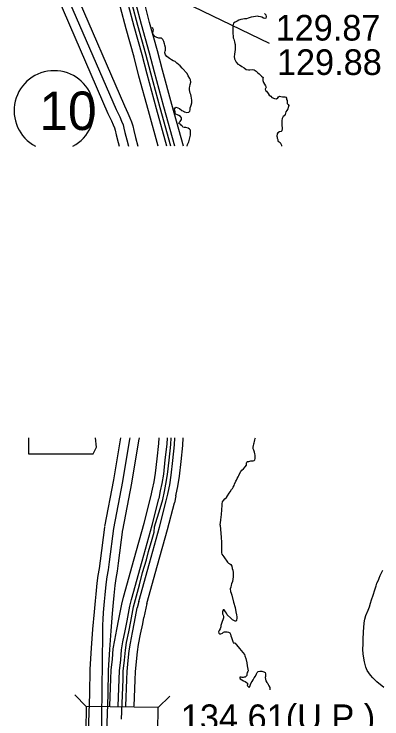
# Model space of a CAD drawing. Extents: x -83719 to 153526, y -11835 to 11446.
# Drawn here: x 1591.7 to 1793.7, y -526 to -139.2 of the extents above; entities that cross this region are included whole.
import ezdxf

# ---------------------------------------------------------------- set-up
doc = ezdxf.new("R2010")
doc.units = 0
for name, color, linetype in [('Level 10', 7, 'Continuous'), ('Level 19', 7, 'Continuous'), ('Level 20', 7, 'Continuous'), ('Level 21', 7, 'Continuous'), ('Level 27', 7, 'Continuous'), ('Level 58', 7, 'Continuous'), ('Level 59', 7, 'Continuous'), ('Level 9', 7, 'Continuous')]:
    doc.layers.add(name, color=color, linetype=linetype)

msp = doc.modelspace()

# ---------------------------------------------------------------- linework, layer by layer
at = {"layer": 'Level 10'}
for points in [[(1625.01, -126.48), (1652.3, -189.53), (1654.24, -193.52), (1655.37, -196.09), (1656.26, -198.36), (1656.91, -200.55), (1657.45, -203.13), (1658.46, -207.03), (1659.76, -211.73)], [(1615.71, -130.16), (1643.22, -193.71), (1645.17, -197.72), (1646.13, -199.91), (1646.79, -201.61), (1647.21, -203), (1647.71, -205.4), (1648.8, -209.61), (1649.38, -211.73)], [(1650.21, -371.75), (1646.4, -394.83), (1641.4, -420.51)], [(1660.36, -371.75), (1660.07, -373.43), (1656.25, -396.6), (1651.21, -422.43)], [(1641.34, -420.83), (1638.97, -439.3), (1638.47, -443.46), (1637.78, -447.28), (1637.13, -451.58), (1636.59, -457.49), (1636.26, -461.24), (1635.7, -467.22), (1634.81, -476.82), (1634.08, -487.24), (1633.34, -498.82), (1633.16, -512.33), (1632.44, -533.29), (1631.72, -546.11), (1629.77, -559.95), (1626.73, -576.43), (1620.4, -602.81)], [(1651.26, -422.11), (1648.89, -440.54), (1648.36, -444.95), (1647.65, -448.91), (1647.06, -452.79), (1646.55, -458.39), (1646.21, -462.14), (1645.66, -468.14), (1644.78, -477.63), (1644.05, -487.91), (1643.34, -499.21), (1643.16, -512.57), (1642.43, -533.74), (1641.69, -547.08), (1639.64, -561.56), (1636.51, -578.5), (1630.13, -605.14)]]:
    msp.add_lwpolyline(points, dxfattribs=at)
at = {"layer": 'Level 19'}
for points in [[(1670.84, -211.73), (1665.5, -192.37), (1660.3, -173.35), (1657.66, -162.86), (1653.25, -147.26), (1650.21, -135.54), (1646.39, -122.03), (1644.06, -112.51), (1640.76, -100.43), (1638.2, -90.82), (1635.36, -80.65), (1631.84, -67.08), (1628.96, -56.32), (1627.59, -50.23), (1626.27, -43.59), (1625.68, -39.15), (1625.24, -35.15), (1625.01, -30.73), (1624.76, -26.63), (1624.75, -25.67)], [(1675.6, -211.73), (1669.92, -191.15), (1664.73, -172.19), (1662.09, -161.67), (1657.67, -146.06), (1654.63, -134.34), (1650.82, -120.86), (1648.49, -111.36), (1645.19, -99.23), (1642.62, -89.62), (1639.78, -79.46), (1636.27, -65.91), (1633.41, -55.22), (1632.08, -49.28), (1630.8, -42.84), (1630.23, -38.59), (1629.81, -34.78), (1629.59, -30.47), (1629.34, -26.46), (1629.33, -25.67)], [(1679.92, -211.73), (1673.94, -190.05), (1668.76, -171.13), (1666.11, -160.6), (1661.69, -144.97), (1658.65, -133.25), (1654.85, -119.8), (1652.53, -110.31), (1649.21, -98.15), (1646.64, -88.52), (1643.81, -78.38), (1640.3, -64.85), (1637.46, -54.23), (1636.16, -48.42), (1634.91, -42.16), (1634.37, -38.09), (1633.97, -34.45), (1633.75, -30.23), (1633.5, -26.31), (1633.5, -25.67)], [(1684.67, -211.73), (1678.36, -188.84), (1673.19, -169.96), (1670.54, -159.42), (1666.12, -143.77), (1663.08, -132.05), (1659.28, -118.63), (1656.96, -109.16), (1653.63, -96.96), (1651.07, -87.31), (1648.23, -77.18), (1644.73, -63.68), (1641.91, -53.13), (1640.64, -47.47), (1639.43, -41.41), (1638.92, -37.54), (1638.54, -34.08), (1638.33, -29.97), (1638.09, -26.13), (1638.08, -25.59)], [(1666.84, -404.08), (1667.71, -399.9), (1668.56, -395.96), (1669.36, -391.08), (1670.21, -383.28), (1671.17, -374.92), (1671.3, -371.75)], [(1671.3, -405.13), (1672.2, -400.86), (1673.07, -396.82), (1673.91, -391.7), (1674.77, -383.79), (1675.75, -375.27), (1675.89, -371.75)], [(1676.09, -402.62), (1676.27, -401.73), (1677.16, -397.59), (1678.04, -392.26), (1678.91, -384.26), (1679.9, -375.59), (1680.06, -371.75)], [(1680.57, -403.56), (1680.76, -402.68), (1681.67, -398.45), (1682.58, -392.88), (1683.46, -384.77), (1684.48, -375.94), (1684.64, -371.75)], [(1651.85, -459.2), (1657.66, -438.16), (1663.1, -418.55), (1666.84, -404.08)], [(1656.27, -460.42), (1662.07, -439.38), (1667.53, -419.73), (1671.28, -405.22)], [(1675.31, -406.27), (1676.09, -402.62)], [(1680.57, -403.56), (1679.75, -407.41)], [(1660.29, -461.53), (1666.09, -440.5), (1671.56, -420.81), (1675.31, -406.27)], [(1664.7, -462.75), (1670.51, -441.72), (1675.98, -422), (1679.75, -407.41)], [(1644.29, -518.92), (1644.87, -504.1), (1645.06, -499.3), (1645.7, -493.17), (1646.22, -487.5), (1646.96, -482.86), (1648.15, -476.89), (1649.3, -471.24), (1650.85, -463.15), (1651.85, -459.2)], [(1648.87, -519.11), (1649.45, -504.28), (1649.64, -499.63), (1650.26, -493.62), (1650.77, -488.07), (1651.47, -483.67), (1652.64, -477.79), (1653.8, -472.13), (1655.33, -464.14), (1656.23, -460.57)], [(1660.29, -461.53), (1659.4, -465.04)], [(1664.7, -462.75), (1663.04, -470.4)], [(1653.04, -519.12), (1653.61, -504.44), (1653.79, -499.93), (1654.41, -494.02), (1654.9, -488.59), (1655.57, -484.41), (1656.72, -478.62), (1657.89, -472.94), (1659.4, -465.04)], [(1657.63, -519.12), (1658.19, -504.62), (1658.37, -500.26), (1658.97, -494.47), (1659.46, -489.16), (1660.09, -485.22), (1661.22, -479.52), (1662.38, -473.83), (1663.04, -470.4)]]:
    msp.add_lwpolyline(points, dxfattribs=at)
at = {"layer": 'Level 20'}
for p, q in [((1631.28, -519.14), (1625.16, -512.82)), ((1670.88, -519.73), (1677.2, -513.6)), ((1670.88, -519.73), (1677.2, -513.6))]:
    msp.add_line(p, q, dxfattribs=at)
msp.add_lwpolyline([(1670.88, -519.73), (1631.28, -519.14), (1631.09, -532.34), (1670.68, -532.93)], close=True, dxfattribs=at)
at = {"layer": 'Level 21'}
msp.add_lwpolyline([(1599.68, -371.75), (1599.68, -380.59), (1635.21, -380.59), (1636.9, -376.93), (1636.41, -371.75)], dxfattribs=at)
at = {"layer": 'Level 27'}
msp.add_arc((1613.72, -192.28), 22, 297.9015, 242.0985, dxfattribs=at)
at = {"layer": 'Level 58'}
msp.add_line((1732.02, -155.42), (1661.56, -121.28), dxfattribs=at)
at = {"layer": 'Level 59'}
for points in [[(1620.36, -128.32), (1647.76, -191.62), (1649.71, -195.62), (1650.75, -198), (1651.53, -199.99), (1652.06, -201.78), (1652.58, -204.27), (1653.63, -208.32), (1654.57, -211.73)], [(1677.76, -211.73), (1671.93, -190.6), (1666.75, -171.66), (1664.1, -161.14), (1659.68, -145.51), (1656.64, -133.8)], [(1655.29, -371.75), (1655.14, -372.59), (1651.33, -395.71), (1646.3, -421.47)], [(1668.75, -420.58), (1672.03, -410.54), (1673.33, -405.61), (1674.24, -401.29), (1675.12, -397.2), (1675.97, -391.98), (1676.84, -384.03), (1677.83, -375.43), (1677.97, -371.75)], [(1646.3, -421.47), (1643.93, -439.92), (1643.41, -444.21), (1642.72, -448.09), (1642.09, -452.18), (1641.57, -457.94), (1641.24, -461.69), (1640.68, -467.68), (1640.38, -471.43), (1640.27, -474.34), (1640.26, -479.25), (1639.65, -525.23), (1639.31, -550)], [(1650.67, -526.26), (1651.53, -504.36), (1651.71, -499.78), (1652.34, -493.82), (1652.84, -488.33), (1653.52, -484.04), (1654.68, -478.21), (1655.84, -472.54), (1657.36, -464.59), (1658.92, -458.45), (1660.51, -452.5), (1662.32, -445.62), (1664.39, -438.73), (1665.57, -434.1), (1667.55, -427.34), (1668.67, -423.51), (1668.75, -420.58)]]:
    msp.add_lwpolyline(points, dxfattribs=at)
at = {"layer": 'Level 9'}
for points in [[(1729.29, -138.91), (1729.97, -139.7), (1730.09, -140.66), (1729.88, -141.4), (1729.51, -141.61), (1728.78, -141.42), (1727.74, -140.94), (1727, -140.72), (1725.93, -140.48), (1725.33, -140.36), (1723.27, -140.7), (1721.95, -140.99), (1720.26, -141.46), (1719.37, -141.81), (1718.24, -141.9), (1717.31, -141.92), (1716.28, -142.14), (1715.06, -142.56), (1714.14, -143.05), (1713.05, -143.67), (1712.2, -144.26), (1711.83, -145.7), (1711.76, -147.1), (1711.81, -147.97), (1711.9, -148.93), (1711.92, -150.17), (1711.94, -151.03), (1711.96, -152.2), (1712.31, -153.06), (1712.84, -154.38), (1713.03, -155.35), (1713.1, -155.88), (1713.1, -157.41), (1713.1, -158.75), (1712.95, -159.69), (1712.69, -161.39), (1712.54, -162.56), (1712.8, -163.83), (1713.67, -165.64), (1714.63, -166.63), (1715.5, -167.04), (1716.75, -167.92), (1718.13, -168.69), (1719.18, -169.54), (1720.38, -169.85), (1721.11, -169.86), (1722.44, -169.6), (1723.64, -169.75), (1724.62, -170.53), (1725.61, -171.48), (1726.35, -172.06), (1727.61, -173.27), (1728.55, -173.98), (1728.3, -174.56), (1728.39, -175.62), (1728.75, -176.82), (1729.26, -177.67), (1729.85, -178.6), (1730.2, -179.39), (1729.97, -179.69), (1729.59, -180.5), (1729.77, -181.07), (1730.31, -181.59), (1731.2, -182.87), (1731.78, -183.63), (1732.63, -184.34), (1733.31, -184.93), (1734.82, -185.53), (1735.78, -185.68), (1736.47, -185.27), (1736.93, -184.59), (1737.39, -184.25), (1738.19, -184.43), (1739.19, -184.55), (1740.39, -184.62), (1740.89, -184.81), (1741.27, -185.44), (1741.29, -186.17), (1741.73, -186.66), (1741.68, -187.37), (1741.73, -188.3), (1742.27, -188.79), (1742.65, -189.35), (1742.27, -190.56), (1741.99, -191.23), (1741.54, -192.04), (1740.99, -192.92), (1740.59, -194.26), (1740.04, -195), (1739.58, -195.51)], [(1682.9, -167.53), (1682.05, -166.85), (1681.01, -166.1), (1680.09, -165.28), (1679.15, -164.84), (1678.17, -164.29), (1677.09, -163.54), (1675.64, -162.5), (1674.89, -161.62), (1674.47, -160.46), (1674.71, -159.42), (1674.94, -159.25), (1674.96, -158.55), (1674.94, -157.48), (1674.55, -156.29), (1674.3, -155.49), (1673.87, -154.2), (1673.38, -153.14), (1673.04, -152.72), (1672.64, -152.49), (1672.07, -152.5), (1671.14, -152.42), (1670.6, -152.23), (1670.03, -152.08), (1669.43, -151.79), (1669.05, -151.43), (1668.3, -150.58), (1667.99, -150.02), (1667.92, -149.48), (1668.1, -148.58), (1668.32, -147.94), (1668, -147.08), (1667.65, -146.65)], [(1686.78, -211.73), (1687.03, -210.88), (1687.62, -209.27), (1688.62, -205.71), (1688.65, -204.38), (1688.59, -203.01), (1688.05, -202.39), (1687.27, -201.9), (1686.06, -201.39), (1685.03, -201.51), (1684.43, -201.26), (1683.95, -200.6), (1683.71, -200.34), (1683.37, -199.88), (1682.53, -199.36), (1682.22, -198.97), (1682.58, -198.49), (1682.93, -198.15), (1683.64, -197.01), (1683.59, -196.14), (1683.08, -195.48), (1682.27, -194.93), (1681.43, -194.48), (1680.52, -194.1), (1680.12, -193.81), (1680.14, -193.37), (1680.13, -192.77), (1680.13, -192.74), (1680.04, -191.87), (1679.86, -191.24), (1680.18, -190.6), (1680.74, -190.39), (1681.71, -190.67), (1682.59, -191.12), (1683.81, -192.06), (1684.75, -192.51), (1685.39, -192.87), (1686.56, -193.14), (1687.65, -193.02), (1688.31, -192.54), (1688.49, -191.8), (1688.44, -190.7), (1688.78, -189.8), (1689.04, -189.12), (1689.24, -187.85), (1689.28, -186.48), (1689.16, -185.39), (1689, -184.35), (1688.75, -183.43), (1688.47, -182.53), (1688.32, -181.73), (1688.07, -180.8), (1688.14, -179.7), (1688.16, -178.93), (1688.47, -177.79), (1688.71, -176.59), (1688.58, -175.22), (1688.2, -174.56), (1687.34, -173.11), (1686.78, -171.79), (1683.96, -168.91), (1682.9, -167.53)], [(1739.58, -195.51), (1738.97, -196.46), (1738.73, -197.6), (1738.75, -198.63), (1738.81, -200.03), (1738.92, -201.93), (1738.81, -203.24), (1738.35, -203.58), (1737.56, -203.93), (1736.6, -204.31), (1736.18, -204.92), (1736.01, -206.19), (1736.12, -206.69), (1736.27, -207.29), (1736.48, -208.12), (1736.52, -208.29), (1736.6, -208.92), (1737.31, -209.34), (1737.78, -209.76), (1738.47, -210.88), (1738.58, -211.21), (1738.51, -211.73)], [(1704.87, -419.72), (1705.13, -418.12), (1705.18, -417.18), (1705.4, -415.04), (1705.55, -414.27), (1705.66, -413.27), (1705.8, -411.93), (1705.79, -411.23), (1705.84, -410.43), (1705.95, -409.63), (1705.97, -408.96), (1705.93, -408.63), (1706.05, -407.92), (1706.23, -406.92), (1706.65, -406.11), (1707.46, -405.26), (1708.28, -404.58), (1708.99, -403.56), (1709.79, -402.18), (1710.41, -401.43), (1711.15, -400.15), (1711.63, -399.51), (1711.76, -399.3), (1712.02, -398.83), (1712.57, -397.89), (1712.82, -397.15), (1713.52, -395.56), (1713.84, -394.99), (1714.28, -394.15), (1714.86, -393.2), (1715.18, -392.43), (1715.56, -391.55), (1716.17, -390.34), (1716.78, -389.46), (1717.67, -388.71), (1718.71, -387.65), (1719.29, -386.81), (1719.43, -385.67), (1719.49, -385.1), (1719.88, -384.79), (1720.68, -384.75), (1721.67, -384.43), (1722.74, -384.47), (1723.1, -384.36), (1723.53, -384.22), (1723.92, -383.78), (1724.17, -383.11), (1724.16, -382.71), (1724.15, -381.91), (1724.07, -381.27), (1724.02, -380.54), (1723.8, -379.71), (1723.56, -379.05), (1723.31, -378.49), (1723.1, -377.82), (1723.08, -377.16), (1723.1, -376.56), (1723.16, -376.12), (1723.34, -375.15), (1723.56, -374.45), (1723.68, -373.71), (1723.89, -372.84), (1724.08, -372.1), (1724.21, -371.75)], [(1704.87, -419.72), (1705.45, -426.49), (1705.56, -428.96), (1705.71, -431.6), (1705.6, -432.77), (1705.56, -433.97), (1705.57, -434.91), (1705.79, -435.61), (1706.4, -436.4), (1706.88, -437.09), (1707.23, -437.65), (1707.6, -438.21), (1708.12, -438.9), (1708.56, -439.53), (1708.87, -440.03), (1709.48, -440.52), (1710.19, -440.87), (1710.66, -441.3), (1711.25, -442.22), (1711.5, -443.45), (1711.85, -444.48), (1712.01, -445.68), (1712.1, -446.95), (1712.02, -448.02), (1711.91, -449.32), (1711.6, -450.7), (1711.12, -451.84), (1710.91, -452.65), (1710.73, -453.72), (1710.47, -454.56), (1710.6, -456.03), (1711.02, -457.06), (1711.31, -458.19), (1712.21, -461.88), (1713.1, -464.87), (1713.54, -467.2), (1713.91, -469), (1713.96, -470.03), (1713.98, -471), (1713.89, -471.61), (1713.83, -472.01), (1713.8, -472.11), (1713.54, -472.35), (1713.11, -472.39), (1712.33, -472.1), (1711.59, -471.58), (1710.81, -470.83), (1708.8, -468.83), (1708.32, -467.97), (1707.87, -467.21), (1707.47, -466.75), (1707.16, -466.25), (1706.92, -466.09), (1706.52, -466.23), (1706.24, -467.24), (1706.26, -468.38), (1706.54, -469.14), (1706.66, -469.8), (1706.7, -470.64), (1706.39, -471.61), (1705.97, -472.59), (1705.63, -473.7), (1705.31, -474.74), (1705.19, -475.58), (1704.95, -476.52), (1704.3, -477.5), (1703.94, -478.18), (1704.19, -478.97), (1704.8, -479.26), (1705.26, -479.32), (1706.12, -478.9), (1706.75, -478.36), (1707.18, -478.21), (1707.98, -478.2), (1708.71, -478.25), (1709.52, -478.4), (1710.23, -478.86), (1710.54, -479.52), (1710.82, -480.42), (1711.14, -481.41), (1711.46, -482.44), (1711.78, -483.47), (1712.03, -484.24), (1712.56, -484.36), (1713.13, -484.52), (1713.71, -485.21), (1714.8, -486.42), (1715.55, -487.31), (1717.33, -489.55), (1718.25, -490.77), (1718.46, -491.5), (1718.99, -492.93), (1719.47, -495.26), (1719.8, -496.89), (1720.03, -498.65), (1720.22, -499.65), (1720.12, -500.09), (1719.77, -500.56), (1719.58, -501.54), (1719.46, -502.17), (1719.04, -502.82)], [(1794.79, -508.8), (1790.93, -505.6), (1789.5, -504.15), (1788.76, -503.43), (1787.53, -501.99), (1786.61, -500.84), (1785.58, -499.42), (1784.91, -497.66), (1784.49, -496.13), (1784.13, -494.63), (1783.86, -492.73), (1783.51, -490.37), (1783.27, -487.93), (1783.34, -484.79), (1783.35, -483.66), (1783.4, -482.35), (1783.51, -481.05), (1783.61, -479.68), (1783.68, -478.1), (1783.75, -476.1), (1783.93, -473.35), (1784.42, -471.21), (1784.85, -469.26), (1786.17, -466.4), (1786.9, -464.51), (1787.4, -462.56), (1788, -460.71), (1788.88, -458.19), (1789.83, -455.23), (1790.49, -453.08), (1791, -451.57), (1791.77, -449.98), (1792.28, -448.74), (1792.82, -447.36), (1793.52, -445.81), (1794.2, -444.36)], [(1719.04, -502.82), (1718.61, -503.06), (1718.08, -503.2), (1717.58, -503.28), (1717.01, -503.22), (1716.45, -503.17), (1715.98, -503.11), (1715.78, -503.11), (1715.62, -503.41), (1715.96, -503.98), (1716.81, -504.6), (1717.62, -505.05), (1718.59, -505.56), (1719.33, -505.98), (1719.84, -506.44), (1719.95, -506.81), (1719.89, -507.24), (1719.73, -507.68), (1719.87, -507.88), (1720.04, -508.01), (1720.31, -508.3), (1720.55, -508.7), (1720.82, -508.76), (1721.24, -508.25), (1721.56, -507.11), (1721.91, -506.27), (1722.53, -505.52), (1723.08, -504.64), (1723.59, -503.56), (1724.24, -502.52), (1724.78, -501.37), (1725.24, -500.63), (1725.83, -500.05), (1726.72, -499.8), (1727.79, -499.91), (1728.93, -500.16), (1729.57, -500.54), (1729.85, -501.24), (1729.8, -501.98), (1729.75, -502.75), (1729.69, -503.38), (1729.74, -504.18), (1730.06, -505.11), (1730.61, -506.07), (1731.02, -506.67), (1731.33, -507.16), (1731.68, -507.86), (1732.13, -508.85), (1732.21, -509.65), (1732.13, -510.14)]]:
    msp.add_lwpolyline(points, dxfattribs=at)

# ---------------------------------------------------------------- texts
at = {"layer": 'Level 27'}
msp.add_text('10', height=21.12, dxfattribs=at).set_placement((1605.58, -202.84))
at = {"layer": 'Level 58'}
for s, p in [('129.87', (1735.33, -153.75)), ('129.88', (1736.06, -172.63)), ('134.61(U.P.)', (1683.3, -532.18))]:
    msp.add_text(s, height=14.08, dxfattribs=at).set_placement(p)

doc.saveas('drawing.dxf')
